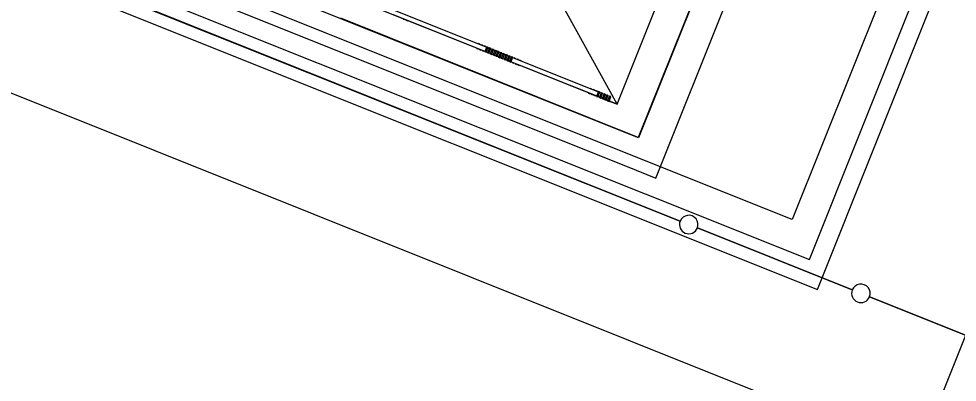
# Model space of a CAD drawing. Extents: x 468143 to 491361, y 1438528 to 1468730.
# Drawn here: x 488906.75 to 488932.06, y 1467175.09 to 1467184.89 of the extents above; entities that cross this region are included whole.
import ezdxf

# ---------------------------------------------------------------- set-up
doc = ezdxf.new("R2010")
doc.units = 0
doc.layers.add('Xreference_dp', color=7, linetype='Continuous')

msp = doc.modelspace()

# ---------------------------------------------------------------- linework, layer by layer
at = {"layer": 'Xreference_dp'}
for p, q in [((488871.705, 1467196.824), (489040.048, 1467129.477)), ((488923.47, 1467181.676), (488890.974, 1467194.676)), ((488889.891, 1467194.212), (488923.16, 1467180.902)), ((488889.7, 1467193.744), (488928.077, 1467178.392)), ((488889.7, 1467193.744), (488928.077, 1467178.392)), ((488890.2, 1467193.19), (488924.592, 1467179.432)), ((488924.592, 1467179.432), (488890.2, 1467193.19)), ((488894.018, 1467191.299), (488928.293, 1467177.587)), ((488922.89, 1467182.581), (488918.573, 1467190.411)), ((488926.333, 1467188.832), (488923.47, 1467181.676)), ((488923.934, 1467180.592), (488927.107, 1467188.523)), ((488926.026, 1467188.092), (488923.464, 1467181.689)), ((488926.039, 1467188.097), (488923.47, 1467181.676)), ((488926.039, 1467188.097), (488923.47, 1467181.676)), ((488922.89, 1467182.581), (488924.995, 1467187.842)), ((488922.89, 1467182.581), (488924.995, 1467187.842)), ((488927.612, 1467179.475), (488909.585, 1467186.687)), ((488927.612, 1467179.475), (488909.585, 1467186.687)), ((488928.293, 1467177.587), (488932.008, 1467186.871)), ((488928.077, 1467178.392), (488931.296, 1467186.438)), ((488928.077, 1467178.392), (488931.296, 1467186.438)), ((488930.213, 1467185.974), (488927.612, 1467179.475)), ((488930.213, 1467185.974), (488927.612, 1467179.475)), ((488922.89, 1467182.581), (488916.468, 1467185.15)), ((488923.47, 1467181.676), (488915.423, 1467184.895)), ((488923.47, 1467181.676), (488915.423, 1467184.895)), ((488923.464, 1467181.689), (488915.437, 1467184.9)), ((488922.5, 1467182.737), (488916.858, 1467184.994)), ((488916.904, 1467185.11), (488922.546, 1467182.853)), ((488917.161, 1467184.864), (488917.124, 1467184.879)), ((488917.124, 1467184.879), (488917.161, 1467184.864)), ((488917.199, 1467184.85), (488917.236, 1467184.835)), ((488917.236, 1467184.835), (488917.199, 1467184.85)), ((488919.189, 1467184.203), (488919.152, 1467184.218)), ((488919.152, 1467184.218), (488919.189, 1467184.203)), ((488919.226, 1467184.188), (488919.263, 1467184.173)), ((488919.263, 1467184.173), (488919.226, 1467184.188)), ((488919.301, 1467184.159), (488919.338, 1467184.144)), ((488919.338, 1467184.144), (488919.301, 1467184.159)), ((488919.375, 1467184.129), (488919.323, 1467184)), ((488919.36, 1467183.985), (488919.412, 1467184.114)), ((488919.412, 1467184.114), (488919.375, 1467184.129)), ((488919.375, 1467184.129), (488919.412, 1467184.114)), ((488919.412, 1467184.114), (488919.375, 1467184.129)), ((488919.375, 1467184.129), (488919.412, 1467184.114)), ((488919.138, 1467184.074), (488919.1, 1467184.089)), ((488919.1, 1467184.089), (488919.138, 1467184.074)), ((488919.175, 1467184.059), (488919.212, 1467184.044)), ((488919.212, 1467184.044), (488919.175, 1467184.059)), ((488919.249, 1467184.029), (488919.286, 1467184.014)), ((488919.286, 1467184.014), (488919.249, 1467184.029)), ((488919.36, 1467183.985), (488919.323, 1467184)), ((488919.323, 1467184), (488919.36, 1467183.985)), ((488919.36, 1467183.985), (488919.323, 1467184)), ((488919.323, 1467184), (488919.36, 1467183.985)), ((488919.449, 1467184.099), (488919.397, 1467183.97)), ((488919.397, 1467183.97), (488919.435, 1467183.955)), ((488919.435, 1467183.955), (488919.397, 1467183.97)), ((488919.397, 1467183.97), (488919.435, 1467183.955)), ((488919.435, 1467183.955), (488919.397, 1467183.97)), ((488919.435, 1467183.955), (488919.486, 1467184.084)), ((488919.449, 1467184.099), (488919.486, 1467184.084)), ((488919.486, 1467184.084), (488919.449, 1467184.099)), ((488919.449, 1467184.099), (488919.486, 1467184.084)), ((488919.486, 1467184.084), (488919.449, 1467184.099)), ((488919.523, 1467184.069), (488919.472, 1467183.94)), ((488919.472, 1467183.94), (488919.509, 1467183.925)), ((488919.509, 1467183.925), (488919.472, 1467183.94)), ((488919.472, 1467183.94), (488919.509, 1467183.925)), ((488919.509, 1467183.925), (488919.472, 1467183.94)), ((488919.509, 1467183.925), (488919.561, 1467184.055)), ((488919.523, 1467184.069), (488919.561, 1467184.055)), ((488919.561, 1467184.055), (488919.523, 1467184.069)), ((488919.523, 1467184.069), (488919.561, 1467184.055)), ((488919.561, 1467184.055), (488919.523, 1467184.069)), ((488919.598, 1467184.04), (488919.546, 1467183.91)), ((488919.546, 1467183.91), (488919.583, 1467183.896)), ((488919.583, 1467183.896), (488919.546, 1467183.91)), ((488919.546, 1467183.91), (488919.583, 1467183.896)), ((488919.583, 1467183.896), (488919.546, 1467183.91)), ((488919.583, 1467183.896), (488919.635, 1467184.025)), ((488919.598, 1467184.04), (488919.635, 1467184.025)), ((488919.635, 1467184.025), (488919.598, 1467184.04)), ((488919.598, 1467184.04), (488919.635, 1467184.025)), ((488919.635, 1467184.025), (488919.598, 1467184.04)), ((488919.672, 1467184.01), (488919.62, 1467183.881)), ((488919.62, 1467183.881), (488919.657, 1467183.866)), ((488919.657, 1467183.866), (488919.62, 1467183.881)), ((488919.62, 1467183.881), (488919.657, 1467183.866)), ((488919.657, 1467183.866), (488919.62, 1467183.881)), ((488919.657, 1467183.866), (488919.709, 1467183.995)), ((488919.672, 1467184.01), (488919.709, 1467183.995)), ((488919.709, 1467183.995), (488919.672, 1467184.01)), ((488919.672, 1467184.01), (488919.709, 1467183.995)), ((488919.709, 1467183.995), (488919.672, 1467184.01)), ((488919.746, 1467183.98), (488919.695, 1467183.851)), ((488919.732, 1467183.836), (488919.783, 1467183.965)), ((488919.746, 1467183.98), (488919.783, 1467183.965)), ((488919.783, 1467183.965), (488919.746, 1467183.98)), ((488919.746, 1467183.98), (488919.783, 1467183.965)), ((488919.783, 1467183.965), (488919.746, 1467183.98)), ((488919.821, 1467183.951), (488919.769, 1467183.821)), ((488919.806, 1467183.806), (488919.858, 1467183.936)), ((488919.821, 1467183.951), (488919.858, 1467183.936)), ((488919.858, 1467183.936), (488919.821, 1467183.951)), ((488919.821, 1467183.951), (488919.858, 1467183.936)), ((488919.858, 1467183.936), (488919.821, 1467183.951)), ((488919.895, 1467183.921), (488919.843, 1467183.792)), ((488919.88, 1467183.777), (488919.932, 1467183.906)), ((488919.895, 1467183.921), (488919.932, 1467183.906)), ((488919.932, 1467183.906), (488919.895, 1467183.921)), ((488919.895, 1467183.921), (488919.932, 1467183.906)), ((488919.932, 1467183.906), (488919.895, 1467183.921)), ((488919.969, 1467183.891), (488919.917, 1467183.762)), ((488919.955, 1467183.747), (488920.006, 1467183.876)), ((488919.969, 1467183.891), (488920.006, 1467183.876)), ((488920.006, 1467183.876), (488919.969, 1467183.891)), ((488919.969, 1467183.891), (488920.006, 1467183.876)), ((488920.006, 1467183.876), (488919.969, 1467183.891)), ((488920.043, 1467183.861), (488919.992, 1467183.732)), ((488920.043, 1467183.861), (488920.081, 1467183.847)), ((488920.081, 1467183.847), (488920.043, 1467183.861)), ((488920.043, 1467183.861), (488920.081, 1467183.847)), ((488920.081, 1467183.847), (488920.043, 1467183.861)), ((488919.695, 1467183.851), (488919.732, 1467183.836)), ((488919.732, 1467183.836), (488919.695, 1467183.851)), ((488919.695, 1467183.851), (488919.732, 1467183.836)), ((488919.732, 1467183.836), (488919.695, 1467183.851)), ((488919.769, 1467183.821), (488919.806, 1467183.806)), ((488919.806, 1467183.806), (488919.769, 1467183.821)), ((488919.769, 1467183.821), (488919.806, 1467183.806)), ((488919.806, 1467183.806), (488919.769, 1467183.821)), ((488919.843, 1467183.792), (488919.88, 1467183.777)), ((488919.88, 1467183.777), (488919.843, 1467183.792)), ((488919.843, 1467183.792), (488919.88, 1467183.777)), ((488919.88, 1467183.777), (488919.843, 1467183.792)), ((488919.917, 1467183.762), (488919.955, 1467183.747)), ((488919.955, 1467183.747), (488919.917, 1467183.762)), ((488919.917, 1467183.762), (488919.955, 1467183.747)), ((488919.955, 1467183.747), (488919.917, 1467183.762)), ((488919.992, 1467183.732), (488920.029, 1467183.717)), ((488920.029, 1467183.717), (488919.992, 1467183.732)), ((488919.992, 1467183.732), (488920.029, 1467183.717)), ((488920.029, 1467183.717), (488919.992, 1467183.732)), ((488920.029, 1467183.717), (488920.081, 1467183.847)), ((488920.066, 1467183.702), (488920.103, 1467183.688)), ((488920.103, 1467183.688), (488920.066, 1467183.702)), ((488920.118, 1467183.832), (488920.155, 1467183.817)), ((488920.155, 1467183.817), (488920.118, 1467183.832)), ((488920.14, 1467183.673), (488920.177, 1467183.658)), ((488920.177, 1467183.658), (488920.14, 1467183.673)), ((488920.192, 1467183.802), (488920.229, 1467183.787)), ((488920.229, 1467183.787), (488920.192, 1467183.802)), ((488920.215, 1467183.643), (488920.252, 1467183.628)), ((488920.252, 1467183.628), (488920.215, 1467183.643)), ((488920.266, 1467183.772), (488920.303, 1467183.757)), ((488920.303, 1467183.757), (488920.266, 1467183.772)), ((488922.153, 1467182.867), (488922.116, 1467182.882)), ((488922.116, 1467182.882), (488922.153, 1467182.867)), ((488922.205, 1467182.997), (488922.168, 1467183.011)), ((488922.168, 1467183.011), (488922.205, 1467182.997)), ((488922.191, 1467182.852), (488922.228, 1467182.838)), ((488922.228, 1467182.838), (488922.191, 1467182.852)), ((488922.242, 1467182.982), (488922.279, 1467182.967)), ((488922.279, 1467182.967), (488922.242, 1467182.982)), ((488922.317, 1467182.952), (488922.354, 1467182.937)), ((488922.354, 1467182.937), (488922.317, 1467182.952)), ((488922.391, 1467182.922), (488922.339, 1467182.793)), ((488922.376, 1467182.778), (488922.428, 1467182.907)), ((488922.391, 1467182.922), (488922.428, 1467182.907)), ((488922.428, 1467182.907), (488922.391, 1467182.922)), ((488922.391, 1467182.922), (488922.428, 1467182.907)), ((488922.428, 1467182.907), (488922.391, 1467182.922)), ((488922.465, 1467182.893), (488922.413, 1467182.763)), ((488922.451, 1467182.748), (488922.502, 1467182.878)), ((488922.465, 1467182.893), (488922.502, 1467182.878)), ((488922.502, 1467182.878), (488922.465, 1467182.893)), ((488922.465, 1467182.893), (488922.502, 1467182.878)), ((488922.502, 1467182.878), (488922.465, 1467182.893)), ((488922.539, 1467182.863), (488922.488, 1467182.734)), ((488922.5, 1467182.737), (488922.546, 1467182.853)), ((488922.525, 1467182.719), (488922.577, 1467182.848)), ((488922.525, 1467182.719), (488922.577, 1467182.848)), ((488922.539, 1467182.863), (488922.577, 1467182.848)), ((488922.577, 1467182.848), (488922.539, 1467182.863)), ((488922.539, 1467182.863), (488922.577, 1467182.848)), ((488922.577, 1467182.848), (488922.539, 1467182.863)), ((488922.265, 1467182.823), (488922.302, 1467182.808)), ((488922.302, 1467182.808), (488922.265, 1467182.823)), ((488922.339, 1467182.793), (488922.376, 1467182.778)), ((488922.376, 1467182.778), (488922.339, 1467182.793)), ((488922.339, 1467182.793), (488922.376, 1467182.778)), ((488922.376, 1467182.778), (488922.339, 1467182.793)), ((488922.413, 1467182.763), (488922.451, 1467182.748)), ((488922.451, 1467182.748), (488922.413, 1467182.763)), ((488922.413, 1467182.763), (488922.451, 1467182.748)), ((488922.451, 1467182.748), (488922.413, 1467182.763)), ((488922.488, 1467182.734), (488922.525, 1467182.719)), ((488922.525, 1467182.719), (488922.488, 1467182.734)), ((488922.488, 1467182.734), (488922.525, 1467182.719)), ((488922.525, 1467182.719), (488922.488, 1467182.734)), ((488922.5, 1467182.737), (488922.89, 1467182.581)), ((488922.614, 1467182.833), (488922.562, 1467182.704)), ((488922.614, 1467182.833), (488922.562, 1467182.704)), ((488922.562, 1467182.704), (488922.599, 1467182.689)), ((488922.599, 1467182.689), (488922.562, 1467182.704)), ((488922.562, 1467182.704), (488922.599, 1467182.689)), ((488922.599, 1467182.689), (488922.562, 1467182.704)), ((488922.599, 1467182.689), (488922.651, 1467182.818)), ((488922.599, 1467182.689), (488922.651, 1467182.818)), ((488922.614, 1467182.833), (488922.651, 1467182.818)), ((488922.651, 1467182.818), (488922.614, 1467182.833)), ((488922.614, 1467182.833), (488922.651, 1467182.818)), ((488922.651, 1467182.818), (488922.614, 1467182.833)), ((488922.688, 1467182.803), (488922.636, 1467182.674)), ((488922.688, 1467182.803), (488922.636, 1467182.674)), ((488922.636, 1467182.674), (488922.673, 1467182.659)), ((488922.673, 1467182.659), (488922.636, 1467182.674)), ((488922.636, 1467182.674), (488922.673, 1467182.659)), ((488922.673, 1467182.659), (488922.636, 1467182.674)), ((488922.673, 1467182.659), (488922.725, 1467182.789)), ((488922.673, 1467182.659), (488922.725, 1467182.789)), ((488922.688, 1467182.803), (488922.725, 1467182.789)), ((488922.725, 1467182.789), (488922.688, 1467182.803)), ((488922.688, 1467182.803), (488922.725, 1467182.789)), ((488922.725, 1467182.789), (488922.688, 1467182.803)), ((488934.421, 1467181.687), (488929.407, 1467169.153)), ((488923.16, 1467180.902), (488923.934, 1467180.592)), ((488925.056, 1467179.246), (488929.234, 1467177.574)), ((488929.234, 1467177.574), (488925.056, 1467179.246)), ((488929.698, 1467177.389), (488933.876, 1467175.717)), ((488933.876, 1467175.717), (488929.698, 1467177.389))]:
    msp.add_line(p, q, dxfattribs=at)
for centre, start, end in [((488924.824, 1467179.339), 338.1955, 158.1955), ((488924.824, 1467179.339), 158.1955, 338.1955), ((488929.466, 1467177.482), 158.1955, 338.1955), ((488929.466, 1467177.482), 338.1955, 158.1955)]:
    msp.add_arc(centre, 0.25, start, end, dxfattribs=at)

doc.saveas('drawing.dxf')
